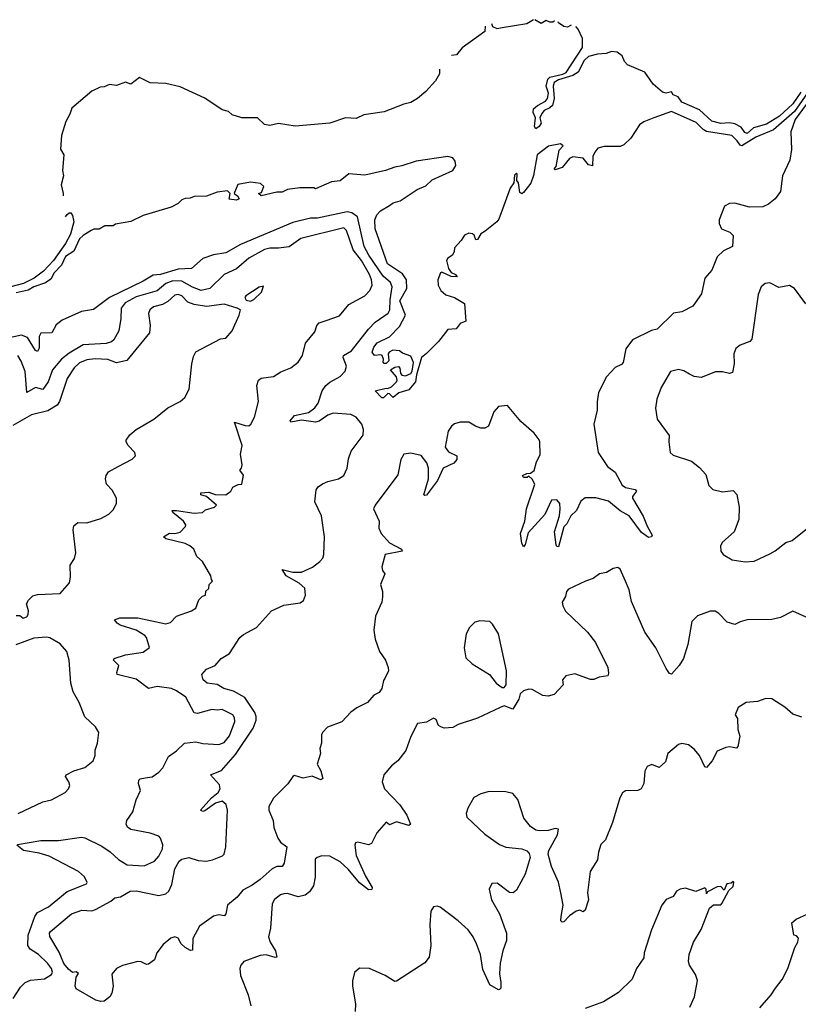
# Model space of a CAD drawing. Extents: x 1966327 to 2147849, y 395140 to 552178.
# Tile 261 of 316: x 2045185 to 2049606, y 541812 to 547402. Entities that reach past the tile are written whole.
import ezdxf

# ---------------------------------------------------------------- set-up
doc = ezdxf.new("R2010")
doc.units = 0

msp = doc.modelspace()

# ---------------------------------------------------------------- linework, layer by layer
at = {"layer": '0CON20XD'}
for points in [[(2048101.4, 547402), (2048065, 547378.8), (2047925, 547354.8), (2047895, 547349.4), (2047871.7, 547361.7), (2047865, 547377.8)], [(2048222, 547395), (2048212.7, 547387.3), (2048195, 547387.5), (2048175, 547398), (2048145, 547381.1), (2048109.9, 547401.5)], [(2048316.6, 547370.2), (2048295, 547360), (2048273.8, 547363.8), (2048243.8, 547385), (2048242.2, 547389.7)], [(2047826.8, 547364.4), (2047825.2, 547335), (2047697.9, 547242.1), (2047665, 547202.3), (2047636.4, 547198.3)], [(2049619.8, 546990.2), (2049575, 546925.2), (2049499, 546855), (2049425, 546808.7), (2049352.2, 546787.8), (2049315, 546756.4), (2049302, 546762), (2049281.4, 546791.4), (2049245, 546811.3), (2049215, 546817.3), (2049165, 546813.5), (2049115, 546826.1), (2049045, 546889.7), (2048945, 546934.6), (2048923.6, 546963.6), (2048896.1, 546976.1), (2048885, 546993.3), (2048854.6, 546985.4), (2048835, 546991.2), (2048781.2, 547035), (2048734.1, 547104.1), (2048635, 547146), (2048618.6, 547165), (2048606.5, 547196.5), (2048577.3, 547217.3), (2048545, 547220.7), (2048515, 547209.5), (2048465, 547206), (2048415, 547193.9), (2048390.2, 547169.8), (2048355, 547104.7), (2048325, 547085.6), (2048245, 547061.3), (2048219.5, 547045), (2048213.6, 547025), (2048219.3, 546955), (2048209.1, 546915), (2048195, 546901.1), (2048163.2, 546886.8), (2048149.9, 546870.1), (2048137.7, 546845), (2048145.3, 546815), (2048135, 546795.5), (2048115, 546782.5), (2048108, 546795), (2048113.3, 546845), (2048100, 546875), (2048102, 546895), (2048124.2, 546915), (2048169.9, 546940.1), (2048182.5, 546955), (2048187.3, 546985), (2048174.6, 547025), (2048183.6, 547065), (2048195, 547075.5), (2048267.9, 547092.1), (2048287.7, 547102.3), (2048379.8, 547245), (2048380.2, 547295), (2048355, 547349.1), (2048342.7, 547362.7)], [(2047568.4, 547121.9), (2047568.1, 547095), (2047546, 547055), (2047490.6, 546995), (2047443.6, 546955), (2047405, 546931.3), (2047365, 546922.2), (2047255, 546878), (2047138.8, 546861.2), (2047095, 546841.4), (2047035, 546845.3), (2046945.2, 546815.2), (2046748, 546798), (2046655, 546813.3), (2046605, 546802), (2046575, 546806.7), (2046535, 546845.5), (2046445, 546844.2), (2046391.3, 546861.3), (2046370.4, 546880.4), (2046335, 546890.4), (2046235.6, 546955.6), (2046095, 547021.2), (2046015, 547039.6), (2045925, 547044.2), (2045865, 547074.3), (2045815, 547035.9), (2045785, 547047.3), (2045735, 547029.2), (2045695, 547033.5), (2045665, 547020.4), (2045641, 547019), (2045593.7, 546996.3), (2045479.8, 546900.3), (2045468.6, 546865), (2045445.8, 546824.2), (2045421.2, 546745), (2045416.8, 546666.8), (2045434.7, 546635), (2045428.5, 546545), (2045432.5, 546515), (2045420.8, 546465.2), (2045432.1, 546415), (2045430.7, 546402.8)], [(2049670.5, 547005), (2049585, 546881), (2049465, 546776.5), (2049365, 546734.3), (2049285, 546686.4), (2049275, 546689.2), (2049259, 546715), (2049228.5, 546745), (2049085, 546767.8), (2049065, 546778.9), (2049025, 546818.1), (2048885, 546881.1), (2048786.1, 546843.9), (2048728.8, 546821.2), (2048704.6, 546805.4), (2048655, 546729.2), (2048615, 546692.2), (2048595, 546682.7), (2048502.7, 546682.7), (2048468.2, 546671.8), (2048449.8, 546650.2), (2048438.8, 546625), (2048438, 546572), (2048415, 546577.5), (2048385, 546616.2), (2048326.1, 546623.9), (2048305.8, 546614.2), (2048265, 546562), (2048225, 546550), (2048220, 546555), (2048231.7, 546568.3), (2048248.3, 546661.7), (2048270, 546685), (2048255, 546697.5), (2048186.4, 546683.6), (2048123.3, 546635), (2048103, 546517), (2048086.5, 546473.5), (2048045, 546420), (2048035, 546413.3), (2048025, 546420), (2048016.7, 546475), (2048008.3, 546488.3), (2048010, 546525), (2048005, 546530), (2047995, 546520), (2047990, 546475), (2047970, 546445), (2047905, 546270), (2047894.3, 546255), (2047827.9, 546202.1), (2047803.2, 546186.8), (2047785, 546154.3), (2047775, 546152), (2047765, 546178.8), (2047755, 546185.8), (2047735, 546190), (2047710.5, 546179.5), (2047692.3, 546147.7), (2047653, 546107), (2047652.5, 546085), (2047642.5, 546065), (2047615, 546047.5), (2047607.5, 546035), (2047619.3, 545989.3), (2047635, 545967.5), (2047660, 545955), (2047668.3, 545941.7), (2047635, 545943.3), (2047581.7, 545968.3), (2047573.8, 545965), (2047558, 545925), (2047561.4, 545895), (2047575, 545864.2), (2047605, 545839.2), (2047654.3, 545824.3), (2047710, 545790), (2047718.8, 545691.2), (2047685, 545677.5), (2047663.8, 545646.2), (2047615, 545643.8), (2047562.5, 545575), (2047495, 545506.2), (2047465.7, 545484.3), (2047437.5, 545385), (2047432.2, 545345), (2047395, 545300), (2047336.7, 545283.3), (2047305, 545257.5), (2047285, 545277.5), (2047275, 545280), (2047250, 545255), (2047240, 545255), (2047202.5, 545295), (2047265, 545310), (2047275, 545307.5), (2047295, 545317.5), (2047324.2, 545345.8), (2047328.8, 545355), (2047324.2, 545374.2), (2047290, 545415), (2047315, 545430), (2047335, 545433.3), (2047343.9, 545423.9), (2047346.2, 545395), (2047354.2, 545384.2), (2047375, 545380.8), (2047405, 545392.5), (2047413.3, 545406.7), (2047420, 545455), (2047405, 545492.5), (2047358.3, 545508.3), (2047341.7, 545521.7), (2047303.9, 545526.1), (2047282.5, 545515), (2047276.7, 545505), (2047280, 545465), (2047265, 545450), (2047255, 545450), (2047248.3, 545458.3), (2047250, 545475), (2047242.5, 545495), (2047235, 545500), (2047200, 545495), (2047186.7, 545515), (2047195, 545543.3), (2047215, 545566.9), (2047285, 545600.8), (2047340.3, 545659.7), (2047375.4, 545725), (2047343.5, 545805), (2047382.1, 545875), (2047380.8, 545925), (2047358.3, 545958.3), (2047273.5, 546015), (2047203.9, 546215), (2047202.1, 546265), (2047212.2, 546295), (2047233.8, 546316.2), (2047283.8, 546346.2), (2047305, 546362.8), (2047345, 546374), (2047442.3, 546437.7), (2047490.8, 546459.2), (2047527.6, 546492.4), (2047645, 546546.7), (2047661.8, 546575), (2047658.1, 546598.1), (2047645, 546618.6), (2047615, 546624.4), (2047435, 546598.6), (2047355, 546572.2), (2047314.5, 546565.5), (2047262.5, 546545), (2047145, 546519.2), (2047053.9, 546526.1), (2047005, 546488), (2046955, 546480.8), (2046865, 546442.5), (2046855, 546447.5), (2046775, 546446.7), (2046705, 546437.5), (2046675, 546422.5), (2046645, 546422.5), (2046555, 546402.5), (2046540, 546415), (2046558.3, 546421.7), (2046570, 546455), (2046551.7, 546471.7), (2046495, 546480), (2046423.8, 546466.2), (2046405, 546420), (2046402.5, 546415), (2046421.7, 546401.7), (2046430, 546385), (2046415, 546376.7), (2046373.3, 546383.3), (2046380, 546415), (2046365, 546430), (2046305, 546422.5), (2046245, 546400), (2046175, 546397.5), (2046151.7, 546388.3), (2046125, 546387.5), (2046105, 546380), (2046085, 546357.5), (2046045, 546336.7), (2045885, 546290), (2045815, 546256.7), (2045728.3, 546241.7), (2045715, 546232.5), (2045668.3, 546231.7), (2045635, 546212.5), (2045605, 546212.5), (2045590, 546205), (2045545, 546177.5), (2045525, 546158), (2045492.9, 546087.1), (2045445, 546057.8), (2045421.5, 546008.5), (2045380.5, 545965), (2045361, 545929), (2045331.8, 545908.2), (2045265, 545885.9), (2045232.8, 545867.2), (2045165, 545850.3)], [(2049671.3, 546948.7), (2049587.1, 546835), (2049562.7, 546765), (2049568, 546665), (2049556.9, 546605), (2049515.5, 546515), (2049505, 546426.2), (2049475, 546385.7), (2049436.3, 546353.7), (2049405, 546340), (2049327.8, 546337.8), (2049245, 546360), (2049215, 546357.5), (2049187.6, 546342.4), (2049156.9, 546265), (2049155.7, 546245), (2049168.8, 546215), (2049217.5, 546195), (2049236.1, 546176.1), (2049232, 546115), (2049180.2, 546089.8), (2049146, 546055), (2049115, 545980), (2049075.7, 545934.3), (2049055.6, 545845), (2049006.7, 545775), (2048945, 545743.8), (2048897.5, 545735), (2048805, 545645.8), (2048772.7, 545637.3), (2048665, 545584), (2048627, 545533), (2048611.2, 545455), (2048602.5, 545445), (2048565, 545427.5), (2048516.7, 545375), (2048471.2, 545285), (2048463, 545233), (2048463.3, 545185), (2048443.8, 545105), (2048468.8, 544945), (2048522, 544865), (2048565, 544833.8), (2048605, 544759.2), (2048625, 544746.9), (2048680, 544735), (2048686.2, 544725), (2048664.3, 544695.7), (2048664, 544685), (2048724.2, 544584.2), (2048747, 544527), (2048776.7, 544475), (2048772.5, 544465), (2048755, 544462), (2048715, 544490.8), (2048646.1, 544586.1), (2048593.8, 544613.8), (2048528.3, 544668.3), (2048457, 544687), (2048395, 544686.7), (2048370.9, 544669.1), (2048346, 544615), (2048315, 544586), (2048290.9, 544539.1), (2048275, 544522), (2048245, 544410), (2048235, 544411.2), (2048231.4, 544421.4), (2048221.8, 544495), (2048249.2, 544585), (2048254.5, 544624.5), (2048250.8, 544655), (2048235, 544676.7), (2048203.8, 544675), (2048167.3, 544592.7), (2048071.3, 544488.7), (2048055, 544422.5), (2048045, 544410), (2048035, 544430), (2048027.8, 544485), (2048053.5, 544555), (2048062.2, 544625), (2048109.2, 544765), (2048095, 544793.3), (2048075, 544810), (2048066.4, 544803.6), (2048045, 544802.5), (2048040, 544815), (2048063.6, 544826.4), (2048085, 544827.5), (2048105, 544842.5), (2048118.3, 544891.7), (2048139.3, 544930.7), (2048138, 545005), (2048135, 545017.5), (2048106.7, 545055), (2048030.4, 545120.4), (2047955, 545211.2), (2047903.6, 545206.4), (2047877.5, 545175), (2047847.5, 545095), (2047826.4, 545083.6), (2047803.6, 545083.6), (2047773.6, 545093.6), (2047735, 545116.7), (2047685, 545116.2), (2047652.7, 545107.3), (2047636.7, 545095), (2047617.5, 545065), (2047600, 544975), (2047619.3, 544949.3), (2047665.9, 544925.9), (2047666.7, 544905), (2047650, 544885), (2047590, 544855), (2047557.5, 544785), (2047495, 544702.5), (2047485, 544700), (2047480, 544705), (2047506, 544795), (2047505.8, 544855), (2047495.7, 544885.7), (2047465, 544927.5), (2047405, 544941.2), (2047366.7, 544935), (2047348.8, 544905), (2047332.4, 544817.6), (2047202.9, 544645), (2047194.4, 544625), (2047226.2, 544555), (2047224.2, 544515), (2047237.5, 544485), (2047285, 544431.5), (2047353.3, 544395), (2047356.2, 544385), (2047260.5, 544365), (2047241.7, 544295), (2047244.3, 544274.3), (2047257.1, 544255), (2047233.4, 544195), (2047244.5, 544155), (2047245.6, 544124.4), (2047240, 544095), (2047204.4, 544015), (2047195.9, 543935.9), (2047203.3, 543885), (2047228.6, 543815), (2047262.5, 543765), (2047276.1, 543723.9), (2047278, 543705), (2047257.8, 543662.2), (2047249.5, 543650.5), (2047240, 543605), (2047225, 543581.2), (2047195, 543566.7), (2047158.8, 543525), (2047098.8, 543495), (2047065, 543470.8), (2047014.4, 543415.6), (2046933.3, 543385), (2046903.8, 543355), (2046898.3, 543341.7), (2046899.2, 543295), (2046888, 543265), (2046893.3, 543235), (2046873.8, 543175), (2046895, 543136.7), (2046905, 543093.3), (2046893.8, 543086.2), (2046845, 543106.4), (2046795, 543095.7), (2046745, 543111.4), (2046734.7, 543105.3), (2046706.5, 543063.5), (2046625, 542982.5), (2046599.4, 542935), (2046598.6, 542915), (2046623.1, 542855), (2046628.1, 542815), (2046650, 542755), (2046665, 542732.9), (2046700.8, 542705), (2046686.4, 542613.6), (2046675.6, 542594.4), (2046645, 542593.5), (2046618.7, 542581.3), (2046550.3, 542519.7), (2046505, 542487.5), (2046450.7, 542459.3), (2046419.1, 542420.9), (2046364.5, 542375.5), (2046355.8, 542325), (2046346.7, 542315), (2046315, 542319.4), (2046285, 542312.5), (2046206.2, 542255), (2046168, 542185), (2046165, 542120), (2046155, 542117.5), (2046124.6, 542134.6), (2046101.4, 542155), (2046085, 542188), (2046065, 542195.6), (2046042.5, 542187.5), (2045999.1, 542150.9), (2045963.3, 542105), (2045950, 542065), (2045915, 542040), (2045905, 542038), (2045875, 542052.5), (2045855, 542054.3), (2045767.7, 542032.3), (2045735, 542016), (2045707.1, 541982.9), (2045714.4, 541915), (2045708.2, 541875), (2045695.5, 541855), (2045665, 541829.4), (2045645, 541827.5), (2045616.2, 541835), (2045505, 541900), (2045498.6, 541915), (2045504.4, 541965.6), (2045517.7, 541987.7), (2045505.8, 541995.8), (2045485, 541993.1), (2045461.1, 542011.1), (2045435, 542044.4), (2045408.7, 542108.7), (2045355, 542196.7), (2045352.9, 542215), (2045359.2, 542225), (2045478.8, 542325), (2045537.3, 542347.3), (2045595, 542342.5), (2045615, 542350), (2045702.2, 542397.8), (2045725, 542416.2), (2045757.7, 542422.3), (2045812.5, 542455), (2045845, 542456.2), (2045975, 542430), (2046015, 542439.1), (2046030.9, 542455), (2046048.8, 542491.2), (2046065, 542580.8), (2046090.7, 542625), (2046105, 542636.5), (2046145, 542644.6), (2046197.5, 542627.5), (2046245, 542625.3), (2046278.7, 542631.3), (2046336.1, 542653.9), (2046346.5, 542665), (2046354.7, 542705), (2046364.7, 542915), (2046356.4, 542946.4), (2046334.6, 542964.6), (2046296.2, 542953.8), (2046235, 542909.5), (2046225, 542905.7), (2046211.4, 542915), (2046273.5, 542985), (2046311.4, 543015), (2046323.1, 543035), (2046318.5, 543058.5), (2046268, 543115), (2046331.2, 543138.8), (2046410.5, 543229.5), (2046509.5, 543380.5), (2046527.1, 543425), (2046527.7, 543445), (2046519.5, 543469.5), (2046463.2, 543553.2), (2046398.8, 543588.8), (2046343.1, 543605), (2046305, 543627.7), (2046250, 543635), (2046226.5, 543655), (2046218, 543685), (2046245, 543714.4), (2046293.8, 543735), (2046328.8, 543775), (2046375, 543803.8), (2046435, 543894), (2046455, 543911.9), (2046528.3, 543951.7), (2046615, 544045.9), (2046685, 544077.1), (2046778.1, 544091.9), (2046796.7, 544105), (2046806.7, 544135), (2046803.8, 544175), (2046772.1, 544202.1), (2046698.1, 544245), (2046675, 544280), (2046735, 544265.4), (2046785, 544265.5), (2046846.4, 544293.6), (2046889.4, 544325), (2046905.5, 544345), (2046911.8, 544365), (2046916.2, 544465), (2046898.8, 544585), (2046859.6, 544665), (2046867.2, 544732.8), (2046879.5, 544750.5), (2046903.6, 544766.4), (2046935, 544781), (2046995.6, 544795), (2047025, 544814.6), (2047044.7, 544855), (2047050.9, 544909.1), (2047067.6, 544952.4), (2047135, 545043.1), (2047137.6, 545075), (2047127.1, 545105), (2047095, 545145.9), (2047065, 545159.8), (2046965, 545168), (2046935, 545156.6), (2046885, 545122.7), (2046865, 545117.4), (2046785, 545127.8), (2046725, 545116.7), (2046720, 545125), (2046745, 545155.6), (2046825, 545171.4), (2046861.2, 545198.8), (2046879.3, 545225), (2046903, 545295), (2046922.8, 545325), (2046945, 545344.7), (2047005, 545377.1), (2047033.4, 545406.6), (2047039.8, 545435), (2047022, 545485), (2047023.5, 545495), (2047068.2, 545521.8), (2047165, 545645.8), (2047202.5, 545685), (2047277.6, 545735), (2047285.9, 545755), (2047287.6, 545812.4), (2047300.3, 545885), (2047289.4, 545909.4), (2047248.5, 545945)], [(2047248.5, 545945), (2047166.7, 546065), (2047140, 546115), (2047102.2, 546282.2), (2047070, 546305), (2047045, 546310.2), (2046875, 546275.3), (2046835, 546275.3), (2046735, 546250.2), (2046437.5, 546125), (2046355, 546078.8), (2046285, 546067.6), (2046224.3, 546045.7), (2046160.9, 545989.1), (2046085, 545986.2), (2045985, 545955.2), (2045942.4, 545952.4), (2045885, 545917.1), (2045693.8, 545825), (2045603.8, 545756.2), (2045535, 545745.3), (2045425, 545696.9), (2045391, 545669), (2045366.1, 545623.9), (2045305, 545622), (2045295, 545602.5), (2045295, 545537.5), (2045285, 545517.5), (2045275, 545524.3), (2045228.3, 545598.3), (2045195, 545611), (2045008.6, 545571.4)], [(2045445.4, 546283.5), (2045453.9, 546296.1), (2045465, 546306), (2045475, 546304.5), (2045485, 546290.5), (2045491.3, 546255), (2045472.5, 546185), (2045445, 546130.5), (2045376.8, 546035), (2045319.2, 545975), (2045265.8, 545935), (2045206.9, 545905), (2045126.7, 545883.3), (2045095, 545862.2), (2045075, 545860), (2045068.1, 545865), (2045060.7, 545901.7)], [(2046222.5, 544605), (2046240.5, 544619.5), (2046290, 544635), (2046302.5, 544645), (2046245, 544694.2), (2046212.5, 544705), (2046212.5, 544715), (2046259.1, 544719.1), (2046295, 544707.1), (2046355, 544704), (2046383.3, 544725), (2046395, 544747.5), (2046425, 544762.5), (2046446.2, 544765), (2046455.9, 544815.9), (2046433.8, 544845), (2046443.9, 544856.1), (2046448.6, 544875), (2046438.8, 544935), (2046448.6, 544985), (2046404, 545116), (2046465, 545098.6), (2046485, 545096.7), (2046496.7, 545105), (2046517.5, 545145), (2046540, 545235), (2046531.9, 545325), (2046540, 545355), (2046555, 545366.5), (2046625, 545377.1), (2046666.5, 545403.5), (2046723.3, 545425), (2046765, 545456.7), (2046791.2, 545495), (2046808, 545565), (2046859.7, 545630.3), (2046871.4, 545665), (2046885, 545680), (2046925, 545694), (2047000, 545720), (2047053.8, 545785), (2047144.3, 545835), (2047172.2, 545865), (2047186.5, 545895), (2047182.9, 545925), (2047170, 545955), (2047125, 546033.9), (2047079, 546095), (2047041.2, 546205), (2047025, 546220), (2046780.8, 546159.2), (2046715, 546112.6), (2046654.7, 546104.7), (2046605, 546105.7), (2046575, 546097.4), (2046485, 546048.9), (2046415, 545986.8), (2046345, 545955.5), (2046263.4, 545876.6), (2046215, 545864.1), (2046165, 545883.5), (2046105, 545916.9), (2046055, 545918.5), (2046015, 545903.6), (2045965, 545862.2), (2045845, 545828.8), (2045783.8, 545795), (2045761.1, 545765), (2045759.6, 545705), (2045747.3, 545635), (2045719.4, 545585), (2045705, 545573.6), (2045675.8, 545564.2), (2045545, 545556.4), (2045465, 545508.4), (2045421.3, 545475), (2045371.1, 545415), (2045345.3, 545345), (2045315, 545302.9), (2045275, 545314.4), (2045224.6, 545284.6), (2045215.7, 545405), (2045193.5, 545463.5), (2045174.6, 545495)], [(2046495, 545803.3), (2046515, 545813.3), (2046556.7, 545855), (2046568.3, 545888.3), (2046545, 545882.5), (2046468.8, 545835), (2046463.3, 545825), (2046470, 545810), (2046495, 545803.3)], [(2049648.3, 545788.3), (2049585, 545876), (2049555, 545892), (2049495, 545880.8), (2049445, 545907.5), (2049417.5, 545905), (2049394, 545885), (2049377.3, 545842.7), (2049342.1, 545587.9), (2049331.2, 545575), (2049275.8, 545554.2), (2049251.2, 545535), (2049240, 545505), (2049241.2, 545448.8), (2049231.7, 545398.3), (2049215, 545393.8), (2049175, 545402.9), (2049135, 545403.1), (2049055, 545370), (2049015, 545375.6), (2048988.8, 545388.8), (2048955, 545409.2), (2048925.8, 545415.8), (2048880, 545405), (2048827, 545313), (2048803.4, 545246.6), (2048795.7, 545195.7), (2048804.3, 545134.3), (2048871.7, 545041.7), (2048870, 545005), (2048878.8, 544945), (2048895, 544930), (2048998.8, 544895), (2049045, 544859.4), (2049080.2, 544820.2), (2049097.1, 544757.1), (2049120, 544735), (2049175, 544721.4), (2049235, 544729.2), (2049256.9, 544706.9), (2049270, 544635), (2049267.9, 544565), (2049241.5, 544495), (2049176, 544435), (2049164.2, 544415), (2049166.2, 544385), (2049178.8, 544365), (2049230, 544335), (2049303.6, 544323.6), (2049355, 544327.9), (2049445, 544370), (2049475, 544386.4), (2049535, 544434.3), (2049571.2, 544445), (2049667.4, 544522.6)], [(2045165, 544020), (2045185, 544020), (2045205, 544004.4), (2045225, 544011.1), (2045232.7, 544025), (2045233.6, 544045), (2045223.3, 544085), (2045234.1, 544105.9), (2045259.6, 544130.4), (2045285, 544138.9), (2045415, 544144.3), (2045466.7, 544205), (2045473.9, 544236.1), (2045471.2, 544305), (2045495, 544342.5), (2045502.9, 544375), (2045488, 544505), (2045492.3, 544527.7), (2045515, 544547.5), (2045565, 544545.7), (2045645, 544570), (2045691.2, 544595), (2045715, 544618.8), (2045734.2, 544655), (2045734.2, 544685), (2045710.5, 544730.5), (2045678, 544765), (2045672.5, 544795), (2045676, 544815), (2045688.8, 544835), (2045744.3, 544865.7), (2045823.6, 544906.4), (2045842.5, 544925), (2045837.5, 544945), (2045800, 544985), (2045790, 545005), (2045790, 545015), (2045810, 545045), (2045846.7, 545075), (2045946.3, 545133.7), (2046025, 545199.2), (2046095.5, 545234.5), (2046122.1, 545257.9), (2046146.7, 545305), (2046161.7, 545448.3), (2046170.7, 545489.3), (2046184.5, 545515.5), (2046325, 545590), (2046355, 545593.8), (2046390.8, 545635), (2046431.2, 545725), (2046437.5, 545755), (2046420, 545765), (2046345, 545787.8), (2046245, 545772.7), (2046174.8, 545784.8), (2046138.4, 545798.4), (2046105, 545833.3), (2046085, 545842.1), (2046065, 545837.5), (2046025, 545801.2), (2045995, 545785.9), (2045945, 545771.8), (2045924.4, 545755), (2045915.5, 545734.5), (2045926.2, 545665), (2045922.1, 545625), (2045792.1, 545467.9), (2045735, 545453.5), (2045685, 545471.8), (2045612.6, 545477.4), (2045565, 545470.6), (2045525, 545454.2), (2045493.1, 545425), (2045453.3, 545365), (2045410.3, 545235), (2045396.7, 545213.3), (2045345, 545181), (2045251.5, 545158.5), (2045145, 545098.2)], [(2045171.2, 542718.8), (2045305, 542741.9), (2045405, 542741.6), (2045535, 542760.6), (2045555, 542757.5), (2045650.6, 542710.6), (2045697.8, 542677.8), (2045745, 542633.9), (2045795, 542604.6), (2045891.4, 542598.6), (2045950, 542625), (2045975, 542652), (2045995.6, 542695), (2045996.4, 542716.4), (2045985, 542755.8), (2045975, 542765.6), (2045925, 542783.6), (2045815, 542803.5), (2045797.4, 542817.4), (2045789.5, 542835), (2045793.3, 542855), (2045827.7, 542905), (2045845, 542972), (2045871.2, 543025), (2045858.8, 543065), (2045861.2, 543085), (2045868.3, 543091.7), (2045896.9, 543096.9), (2045936.9, 543103.1), (2045975, 543128.9), (2045996.5, 543155), (2046030.3, 543219.7), (2046075, 543251.9), (2046120, 543295), (2046185, 543301.9), (2046225, 543293.3), (2046315, 543287.5), (2046345, 543297.8), (2046375, 543336), (2046406.8, 543416.8), (2046405, 543437.5), (2046395.4, 543455.4), (2046335, 543485.8), (2046305, 543482), (2046275, 543486.2), (2046195, 543462.5), (2046175, 543467.5), (2046128.6, 543555), (2046075, 543592.5), (2046046.7, 543605), (2045965, 543615.6), (2045915, 543604.2), (2045845, 543658.6), (2045738.8, 543685), (2045735.8, 543695.8), (2045747.5, 543735), (2045717.1, 543765), (2045720.6, 543775), (2045785, 543795.8), (2045885, 543811.8), (2045922, 543838), (2045904.3, 543895), (2045895, 543906.4), (2045845, 543935.9), (2045755.7, 543965), (2045738.1, 543975), (2045723.3, 543995), (2045753.8, 544006.2), (2045855, 544005.3), (2046015, 543972.5), (2046040.5, 543979.5), (2046075, 544016.2), (2046160, 544045), (2046185, 544060), (2046201.7, 544108.3), (2046221.7, 544128.3), (2046240, 544135), (2046241.7, 544158.3), (2046258.3, 544171.7), (2046260, 544195), (2046280, 544215), (2046273, 544223), (2046270, 544245), (2046222.5, 544325), (2046190, 544355), (2046172.5, 544395), (2046151.2, 544415), (2046125, 544427.5), (2046014.7, 544454.7), (2046002, 544465), (2046035, 544486.7), (2046065, 544485.5), (2046095, 544492.5), (2046126, 544525), (2046127.5, 544535), (2046114.2, 544555), (2046054.2, 544605), (2046050, 544615), (2046075, 544616.2), (2046175, 544599.4), (2046222.5, 544605)], [(2049650.5, 544010.5), (2049575, 544043.8), (2049505, 544008.8), (2049455, 543996), (2049315, 543994.2), (2049275.9, 543984.1), (2049245, 543968), (2049201.4, 543981.4), (2049155, 544031.4), (2049133, 544043), (2049105, 544044.5), (2049033, 544017), (2049002, 543985), (2048977.8, 543855), (2048954.2, 543775), (2048928.8, 543735), (2048885, 543686.2), (2048875, 543690), (2048855, 543717.5), (2048797.3, 543835), (2048734.4, 543925), (2048659.4, 544099.4), (2048645.5, 544165), (2048625.4, 544215), (2048595, 544283.3), (2048581.7, 544291.7), (2048555, 544285.8), (2048516.6, 544263.4), (2048476.2, 544255), (2048440.7, 544229.3), (2048397.5, 544215), (2048301.1, 544168.9), (2048289.2, 544155), (2048283, 544127), (2048265.8, 544095), (2048268.6, 544075), (2048284.6, 544044.6), (2048408.6, 543925), (2048455, 543865.8), (2048524, 543725), (2048528, 543692), (2048523.3, 543676.7), (2048475, 543668.8), (2048445, 543656.2), (2048425, 543656.2), (2048337.7, 543687.7), (2048285, 543676.2), (2048266.2, 543655), (2048271.2, 543625), (2048219.8, 543570.2), (2048185, 543561.9), (2048155, 543564.4), (2048095, 543599.2), (2048075, 543600.8), (2048045, 543590.8), (2048026, 543575), (2048018.1, 543545), (2047985, 543488), (2047935, 543506.7), (2047913.1, 543496.9), (2047785, 543436), (2047675, 543400), (2047645, 543383.8), (2047595, 543380), (2047576.4, 543386.4), (2047562.5, 543395), (2047549.3, 543429.3), (2047535, 543436.7), (2047495, 543413.3), (2047443.6, 543406.4), (2047405, 543332.5), (2047376.4, 543253.6), (2047332, 543195), (2047295.8, 543165), (2047252.5, 543115), (2047242, 543075), (2047255.8, 543035), (2047343.9, 542943.9), (2047382.5, 542885), (2047403.3, 542835), (2047395, 542826.7), (2047325, 542847.5), (2047285, 542830), (2047265, 542846.7), (2047213.3, 542785), (2047182.5, 542725), (2047165, 542716.7), (2047105, 542733.3), (2047090.7, 542729.3), (2047086.7, 542715), (2047095, 542656.7), (2047148.7, 542538.7), (2047186.2, 542475), (2047185, 542463.3), (2047165, 542461.2), (2047115, 542502.2), (2047049.7, 542579.7), (2047005, 542621.5), (2046945, 542653.3), (2046900, 542655), (2046873.9, 542646.1), (2046861.9, 542635), (2046863, 542533), (2046852.7, 542485), (2046830.4, 542449.6), (2046805, 542431.4), (2046765, 542422), (2046705, 542440.8), (2046685, 542440), (2046665, 542433.3), (2046632.2, 542407.8), (2046617.6, 542382.4), (2046608.5, 542245), (2046597.5, 542195), (2046606.9, 542165), (2046637.8, 542115), (2046645, 542080), (2046635, 542078), (2046585, 542093.1), (2046550.2, 542089.8), (2046457.5, 542055), (2046440, 542035), (2046433.8, 542015), (2046438, 541975), (2046482.2, 541865), (2046497.1, 541802.9)], [(2047935, 543610), (2047947.5, 543625), (2047948, 543705), (2047903.2, 543915), (2047870.2, 543970.2), (2047855, 543984.4), (2047798.3, 543988.3), (2047769.4, 543980.6), (2047738.3, 543951.7), (2047720, 543915), (2047708.8, 543835), (2047718.3, 543778.3), (2047754.2, 543744.2), (2047852.5, 543685), (2047890, 543635), (2047925, 543610), (2047935, 543610)], [(2045175, 542894.3), (2045315, 542960.8), (2045365, 542972.5), (2045443.3, 543015), (2045461.2, 543035), (2045468.8, 543055), (2045464, 543075), (2045444.2, 543105), (2045448.8, 543115), (2045492.4, 543137.6), (2045554.1, 543155.9), (2045601.2, 543195), (2045614, 543225), (2045613.8, 543255), (2045625.8, 543295), (2045633.3, 543355), (2045615, 543386.7), (2045555, 543444), (2045522.2, 543525), (2045487.8, 543585), (2045474.4, 543635), (2045465.8, 543765.8), (2045452.5, 543815), (2045415, 543857.5), (2045355, 543892.5), (2045336.1, 543896.1), (2045265, 543890), (2045163.3, 543853.3)], [(2049625, 543442.5), (2049575, 543460), (2049528.8, 543498.8), (2049455, 543546), (2049422.3, 543547.7), (2049375, 543531.2), (2049310, 543525), (2049265, 543497.5), (2049246.7, 543455), (2049260, 543435), (2049261.7, 543371.7), (2049273.6, 543333.6), (2049262, 543275), (2049254, 543266), (2049235, 543269.2), (2049215, 543274.2), (2049195, 543270.8), (2049145, 543248.6), (2049116.7, 543195), (2049085, 543156.2), (2049075, 543160), (2049044.4, 543224.4), (2049015, 543261.2), (2048982.5, 543285), (2048945, 543293.3), (2048925, 543287.5), (2048865, 543236.7), (2048850.9, 543189.1), (2048815, 543156.2), (2048775, 543174), (2048748.3, 543161.7), (2048734, 543135), (2048728.8, 543065), (2048714, 543036), (2048695, 543026.2), (2048625, 543023.8), (2048608.3, 543011.7), (2048592.5, 542985), (2048550, 542845), (2048510.8, 542745), (2048485, 542718.8), (2048470.6, 542675), (2048465, 542632.5), (2048423.8, 542565), (2048408.8, 542445), (2048414, 542405), (2048395, 542346.7), (2048385, 542337.5), (2048365, 542346), (2048345, 542340), (2048306.7, 542315), (2048275, 542280), (2048265, 542277.5), (2048257.5, 542285), (2048260, 542310), (2048270, 542375), (2048256.9, 542445), (2048244, 542505), (2048204, 542595), (2048185.8, 542665), (2048190, 542685), (2048238.6, 542775), (2048245, 542806.7), (2048225, 542809.4), (2048185, 542797.8), (2048135, 542796.7), (2048115, 542801.1), (2048085, 542821.9), (2048048.1, 542868.1), (2048012.5, 542975), (2047985, 543007.9), (2047945, 543017.5), (2047850.5, 543019.5), (2047802.3, 543007.7), (2047764.2, 542985.8), (2047730, 542925), (2047720, 542895), (2047723.3, 542875), (2047825, 542778), (2047909.7, 542719.7), (2047945, 542704.3), (2048035, 542694), (2048065, 542683.3), (2048077.7, 542667.7), (2048083.8, 542645), (2048055, 542550), (2048005, 542460), (2047985.9, 542444.1), (2047965, 542446.7), (2047895, 542500), (2047865, 542497.5), (2047850, 542465), (2047864, 542405), (2047910, 542325), (2047948, 542215), (2047948.8, 542175), (2047928, 542115), (2047913.3, 542045), (2047910, 541985), (2047917.5, 541935), (2047916.1, 541903.9), (2047910, 541895), (2047903.3, 541893.3), (2047855, 541922.5), (2047815, 542010), (2047800.9, 542095), (2047779.1, 542155), (2047760, 542195), (2047731.4, 542235), (2047675, 542286.7), (2047573, 542363), (2047555, 542368.6), (2047535, 542366), (2047518.6, 542341.4), (2047513.3, 542265), (2047520, 542145), (2047509.2, 542079.2), (2047485, 542048), (2047325, 541942.5), (2047315, 541942), (2047260, 541975), (2047170, 542015), (2047115, 542016.7), (2047085, 541992.5), (2047074.2, 541945.8), (2047074.2, 541915.8), (2047092.2, 541815), (2047089.4, 541770.6)], [(2045147.8, 541845), (2045189.9, 541910.1), (2045214.7, 541935.3), (2045245, 541948.2), (2045325, 541956.7), (2045365, 541981.5), (2045371.3, 541995), (2045365.3, 542015), (2045342.5, 542045), (2045291.4, 542095), (2045244, 542124), (2045230, 542145), (2045232.4, 542205), (2045269.6, 542310.4), (2045286.3, 542333.7), (2045347.3, 542365), (2045455, 542452.9), (2045563.3, 542495), (2045567, 542503), (2045552.2, 542535), (2045517.8, 542565), (2045352.5, 542652.5), (2045295, 542669.8), (2045206, 542685), (2045167.5, 542715)], [(2048990.6, 541795), (2049015.7, 541855), (2049033.6, 541946.4), (2049021.2, 541981.2), (2048987.5, 542035), (2048982.9, 542055), (2048985.8, 542095), (2049010, 542165), (2049055, 542237.5), (2049101.7, 542358.3), (2049125, 542377.5), (2049165, 542377.5), (2049172.5, 542385), (2049211.7, 542458.3), (2049235, 542480), (2049240, 542505), (2049235, 542510), (2049225, 542500), (2049200, 542495), (2049185, 542460), (2049165, 542480), (2049145, 542478), (2049090, 542450), (2049085, 542440), (2049082.5, 542465), (2049075, 542472.5), (2049023, 542453), (2048965, 542471.2), (2048935, 542466.2), (2048915, 542453.3), (2048895, 542423.3), (2048855, 542406.7), (2048831.2, 542375), (2048772, 542235), (2048730.8, 542105), (2048728.8, 542075), (2048686.2, 542015), (2048662, 541955), (2048585, 541878.6), (2048498.8, 541825), (2048395, 541787.5)], [(2049387.3, 541792.7), (2049452, 541865), (2049476.9, 541903.1), (2049515, 541953.3), (2049546.7, 542015), (2049586.1, 542133.9), (2049602.5, 542165), (2049607, 542187), (2049595, 542200), (2049580, 542205), (2049570, 542275), (2049594.1, 542295.9), (2049660, 542325)]]:
    msp.add_lwpolyline(points, dxfattribs=at)

doc.saveas('drawing.dxf')
